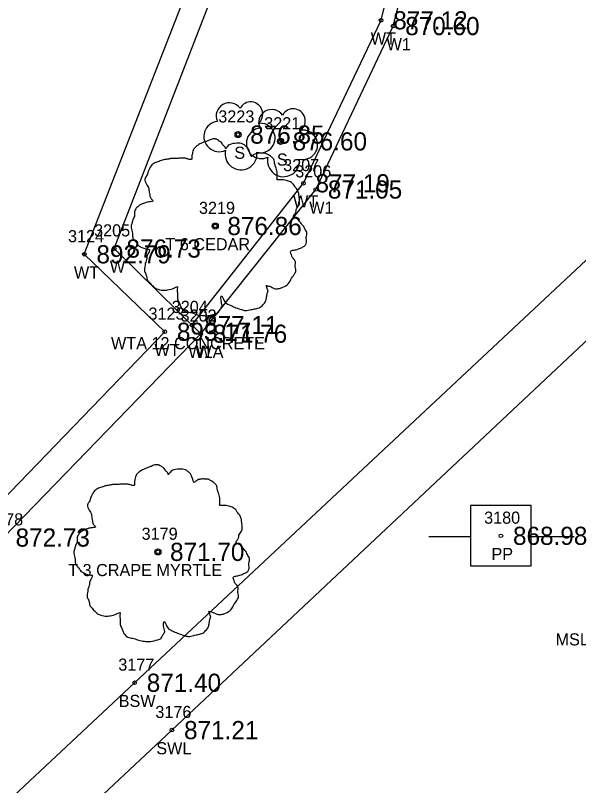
# Model space of a CAD drawing. Extents: x 1622501 to 1626664, y 1117816 to 1121579.
# Drawn here: x 1623797.6 to 1623844.1, y 1119182.7 to 1119246.3 of the extents above; entities that cross this region are included whole.
import ezdxf

# ---------------------------------------------------------------- set-up
doc = ezdxf.new("R2010")
doc.units = 0
for name, color, linetype in [('RD_EX_BldgApp', 7, 'Continuous'), ('RD_EX_Conc', 7, 'Continuous'), ('RD_EX_Conc_txCode', 7, 'Continuous'), ('RD_EX_Misc', 7, 'Continuous'), ('RD_EX_Misc_txCode', 7, 'Continuous'), ('RD_EX_TX_Conc_ELEV', 7, 'Continuous'), ('RD_EX_TX_Misc_ELEV', 7, 'Continuous'), ('RD_EX_TX_VEG_ELEV', 7, 'Continuous'), ('RD_EX_UT', 7, 'Continuous'), ('RD_EX_UT_txCode', 7, 'Continuous'), ('RD_EX_VEG', 7, 'Continuous'), ('RD_EX_VEG_txCode', 7, 'Continuous'), ('RD_HC_Survey_ELEV', 7, 'Continuous'), ('RD_SMD_Locator', 7, 'Continuous')]:
    doc.layers.add(name, color=color, linetype=linetype)

msp = doc.modelspace()

# ---------------------------------------------------------------- linework, layer by layer
at = {"layer": 'RD_EX_BldgApp'}
for points in [[(1623812.892, 1119220.059), (1623822.381, 1119231.968), (1623828.764, 1119245.469), (1623832.431, 1119259.781), (1623832.983, 1119271.756)], [(1623611.88, 1119041.633), (1623617.165, 1119021.483), (1623649.671, 1119054.028), (1623681.051, 1119086.161), (1623722.347, 1119127.806), (1623757.936, 1119164.001), (1623796.61, 1119203.222), (1623812.892, 1119220.059), (1623805.759, 1119227.093), (1623820.901, 1119266.212)]]:
    msp.add_lwpolyline(points, dxfattribs=at)
at = {"layer": 'RD_EX_Conc'}
for points in [[(1623595.957, 1118993.098), (1623622.153, 1119017.611), (1623656.161, 1119049.385), (1623694.844, 1119085.827), (1623730.881, 1119119.331), (1623767.199, 1119153.546), (1623807.434, 1119191.229), (1623857.127, 1119237.776)], [(1623598.762, 1118988.762), (1623625.502, 1119014.047), (1623659.646, 1119046.042), (1623697.948, 1119081.826), (1623734.479, 1119116.219), (1623770.397, 1119149.723), (1623810.513, 1119187.319), (1623859.029, 1119232.94)]]:
    msp.add_lwpolyline(points, dxfattribs=at)
at = {"layer": 'RD_EX_Misc'}
for points in [[(1623812.166, 1119220.775), (1623821.364, 1119232.483), (1623827.778, 1119245.942), (1623831.215, 1119259.82), (1623831.795, 1119271.69)], [(1623612.489, 1119041.839), (1623617.784, 1119023.464), (1623650.786, 1119057.144), (1623650.629, 1119057.303), (1623678.345, 1119085.339), (1623703.433, 1119110.78), (1623703.191, 1119111.004), (1623719.28, 1119127.327), (1623719.051, 1119127.54), (1623738.853, 1119148.212), (1623776.594, 1119185.952), (1623789.621, 1119199.191), (1623809.925, 1119220.218), (1623803.282, 1119226.617), (1623818.739, 1119266.256)]]:
    msp.add_lwpolyline(points, dxfattribs=at)
at = {"layer": 'RD_EX_UT'}
for p, q in [((1623840.152, 1119205.874), (1623835.152, 1119205.874)), ((1623835.152, 1119205.874), (1623835.152, 1119200.874)), ((1623840.152, 1119200.874), (1623840.152, 1119205.874)), ((1623831.721, 1119203.312), (1623835.19, 1119203.312)), ((1623840.08, 1119203.312), (1623843.721, 1119203.312)), ((1623835.152, 1119200.874), (1623840.152, 1119200.874))]:
    msp.add_line(p, q, dxfattribs=at)
at = {"layer": 'RD_EX_VEG'}
for centre, radius in [((1623815.968, 1119236.505), 0.25), ((1623819.478, 1119235.941), 0.25), ((1623814.09, 1119228.952), 0.25), ((1623814.077, 1119228.933), 0.0001), ((1623809.358, 1119202.038), 0.25), ((1623809.345, 1119202.019), 0.0001)]:
    msp.add_circle(centre, radius, dxfattribs=at)
for centre, radius, start, end in [((1623815.247, 1119238.052), 1.084, 34.97629, 204.75602), ((1623817.013, 1119238.207), 0.995, 308.76261, 152.04674), ((1623818.757, 1119237.488), 1.084, 34.97629, 204.75602), ((1623820.524, 1119237.643), 0.995, 308.76261, 152.04674), ((1623814.404, 1119236.349), 1.257, 96.45179, 294.73401), ((1623817.808, 1119236.226), 1.218, 256.56668, 98.10463), ((1623817.915, 1119235.785), 1.257, 96.45179, 294.73401), ((1623821.318, 1119235.661), 1.218, 256.56668, 98.10463), ((1623816.214, 1119234.909), 1.318, 166.88266, 5.75893), ((1623819.724, 1119234.344), 1.318, 166.88266, 5.75893)]:
    msp.add_arc(centre, radius, start, end, dxfattribs=at)
for points in [[(1623814.222, 1119236.119), (1623813.922, 1119236.144), (1623813.597, 1119236.044), (1623813.347, 1119235.944), (1623813.122, 1119235.869), (1623812.897, 1119235.769), (1623812.597, 1119235.595), (1623812.372, 1119235.395), (1623812.247, 1119235.145), (1623812.197, 1119234.92), (1623812.148, 1119234.645), (1623812.148, 1119234.47), (1623812.023, 1119234.445), (1623811.873, 1119234.47), (1623811.623, 1119234.545), (1623811.373, 1119234.545), (1623811.123, 1119234.545), (1623810.773, 1119234.52), (1623810.423, 1119234.52), (1623810.148, 1119234.47), (1623809.824, 1119234.42), (1623809.449, 1119234.295), (1623809.099, 1119234.17), (1623808.799, 1119233.92), (1623808.549, 1119233.445), (1623808.424, 1119233.096), (1623808.274, 1119232.846), (1623808.424, 1119232.396), (1623808.599, 1119232.046), (1623808.624, 1119231.846), (1623808.699, 1119231.421), (1623808.799, 1119231.196), (1623808.924, 1119230.996), (1623808.849, 1119230.972), (1623808.474, 1119230.922), (1623808.174, 1119230.822), (1623807.749, 1119230.597), (1623807.525, 1119230.372), (1623807.425, 1119230.047), (1623807.4, 1119229.697), (1623807.3, 1119229.497), (1623807.225, 1119229.222), (1623807.2, 1119229.147), (1623807.15, 1119228.822), (1623807.25, 1119228.373), (1623807.275, 1119228.023), (1623807.4, 1119227.798), (1623807.55, 1119227.623), (1623807.724, 1119227.373), (1623808.124, 1119227.148), (1623808.449, 1119227.048), (1623808.649, 1119227.023), (1623808.474, 1119226.523), (1623808.424, 1119226.174), (1623808.299, 1119225.774), (1623808.299, 1119225.699), (1623808.249, 1119225.224), (1623808.399, 1119224.899), (1623808.474, 1119224.524), (1623808.649, 1119224.299), (1623808.924, 1119224), (1623809.249, 1119223.775), (1623809.749, 1119223.65), (1623810.148, 1119223.675), (1623810.723, 1119223.85), (1623810.973, 1119223.925), (1623810.948, 1119223.75), (1623810.973, 1119223.375), (1623810.973, 1119222.95), (1623811.123, 1119222.625), (1623811.223, 1119222.35), (1623811.373, 1119222.1), (1623811.698, 1119221.876), (1623812.098, 1119221.801), (1623812.522, 1119221.651), (1623812.972, 1119221.576), (1623813.472, 1119221.551), (1623814.072, 1119221.701), (1623814.347, 1119221.826), (1623814.447, 1119222), (1623814.646, 1119222.375), (1623814.596, 1119222.6), (1623814.621, 1119223.2), (1623814.721, 1119223.025), (1623814.896, 1119222.675), (1623815.396, 1119222.375), (1623815.796, 1119222.2), (1623816.271, 1119222.05), (1623816.571, 1119221.975), (1623817.045, 1119222.05), (1623817.42, 1119222.125), (1623817.795, 1119222.25), (1623818.095, 1119222.525), (1623818.27, 1119222.8), (1623818.32, 1119223.075), (1623818.395, 1119223.45), (1623818.445, 1119223.625)], [(1623818.445, 1119223.625), (1623818.37, 1119223.8), (1623818.32, 1119224.05), (1623818.395, 1119224.025), (1623818.57, 1119223.975), (1623818.845, 1119223.85), (1623819.07, 1119223.775), (1623819.394, 1119223.8), (1623819.669, 1119223.9), (1623820.119, 1119224.175), (1623820.394, 1119224.649), (1623820.669, 1119225.049), (1623820.744, 1119225.374), (1623820.694, 1119225.599), (1623820.669, 1119226.099), (1623820.469, 1119226.349), (1623820.419, 1119226.473), (1623820.319, 1119226.873), (1623820.394, 1119226.923), (1623820.669, 1119226.973), (1623821.044, 1119227.098), (1623821.319, 1119227.223), (1623821.543, 1119227.398), (1623821.618, 1119227.623), (1623821.593, 1119228.023), (1623821.643, 1119228.423), (1623821.568, 1119228.573), (1623821.468, 1119228.722), (1623821.393, 1119228.922), (1623821.244, 1119229.072), (1623821.144, 1119229.222), (1623821.044, 1119229.322), (1623820.919, 1119229.472), (1623820.744, 1119229.597), (1623820.594, 1119229.647), (1623820.544, 1119229.797), (1623820.694, 1119229.997), (1623820.744, 1119230.097), (1623820.769, 1119230.322), (1623820.994, 1119230.672), (1623821.044, 1119231.071), (1623820.994, 1119231.496), (1623820.944, 1119231.771), (1623820.794, 1119232.046), (1623820.594, 1119232.296), (1623820.469, 1119232.471), (1623820.294, 1119232.596), (1623819.969, 1119232.721), (1623819.719, 1119232.771), (1623819.369, 1119232.771), (1623819.169, 1119232.821), (1623819.194, 1119232.871), (1623819.194, 1119233.021), (1623819.194, 1119233.296), (1623819.119, 1119233.745), (1623818.97, 1119234.245), (1623818.97, 1119234.27), (1623818.87, 1119234.52), (1623818.645, 1119234.72), (1623818.47, 1119234.82), (1623818.27, 1119234.945), (1623818.02, 1119234.97), (1623817.72, 1119234.97), (1623817.445, 1119234.92), (1623817.245, 1119234.82), (1623817.07, 1119234.695), (1623816.995, 1119234.845), (1623816.895, 1119235.145), (1623816.845, 1119235.295), (1623816.696, 1119235.47), (1623816.471, 1119235.669), (1623816.021, 1119235.794), (1623815.396, 1119235.719), (1623815.096, 1119235.52), (1623814.946, 1119235.345), (1623814.896, 1119235.47), (1623814.696, 1119235.669), (1623814.596, 1119235.844), (1623814.422, 1119235.969), (1623814.272, 1119236.069), (1623814.172, 1119236.119)], [(1623809.49, 1119209.205), (1623809.19, 1119209.23), (1623808.865, 1119209.13), (1623808.615, 1119209.03), (1623808.39, 1119208.955), (1623808.165, 1119208.855), (1623807.865, 1119208.681), (1623807.64, 1119208.481), (1623807.515, 1119208.231), (1623807.465, 1119208.006), (1623807.416, 1119207.731), (1623807.416, 1119207.556), (1623807.291, 1119207.531), (1623807.141, 1119207.556), (1623806.891, 1119207.631), (1623806.641, 1119207.631), (1623806.391, 1119207.631), (1623806.041, 1119207.606), (1623805.691, 1119207.606), (1623805.416, 1119207.556), (1623805.092, 1119207.506), (1623804.717, 1119207.381), (1623804.367, 1119207.256), (1623804.067, 1119207.006), (1623803.817, 1119206.532), (1623803.692, 1119206.182), (1623803.542, 1119205.932), (1623803.692, 1119205.482), (1623803.867, 1119205.132), (1623803.892, 1119204.932), (1623803.967, 1119204.507), (1623804.067, 1119204.283), (1623804.192, 1119204.083), (1623804.117, 1119204.058), (1623803.742, 1119204.008), (1623803.442, 1119203.908), (1623803.017, 1119203.683), (1623802.793, 1119203.458), (1623802.693, 1119203.133), (1623802.668, 1119202.783), (1623802.568, 1119202.583), (1623802.493, 1119202.308), (1623802.468, 1119202.233), (1623802.418, 1119201.909), (1623802.518, 1119201.459), (1623802.543, 1119201.109), (1623802.668, 1119200.884), (1623802.818, 1119200.709), (1623802.992, 1119200.459), (1623803.392, 1119200.234), (1623803.717, 1119200.134), (1623803.917, 1119200.109), (1623803.742, 1119199.61), (1623803.692, 1119199.26), (1623803.567, 1119198.86), (1623803.567, 1119198.785), (1623803.517, 1119198.31), (1623803.667, 1119197.985), (1623803.742, 1119197.61), (1623803.917, 1119197.386), (1623804.192, 1119197.086), (1623804.517, 1119196.861), (1623805.017, 1119196.736), (1623805.416, 1119196.761), (1623805.991, 1119196.936), (1623806.241, 1119197.011), (1623806.216, 1119196.836), (1623806.241, 1119196.461), (1623806.241, 1119196.036), (1623806.391, 1119195.711), (1623806.491, 1119195.436), (1623806.641, 1119195.186), (1623806.966, 1119194.962), (1623807.366, 1119194.887), (1623807.79, 1119194.737), (1623808.24, 1119194.662), (1623808.74, 1119194.637), (1623809.34, 1119194.787), (1623809.615, 1119194.912), (1623809.715, 1119195.087), (1623809.914, 1119195.461), (1623809.864, 1119195.686), (1623809.889, 1119196.286), (1623809.989, 1119196.111), (1623810.164, 1119195.761), (1623810.664, 1119195.461), (1623811.064, 1119195.286), (1623811.539, 1119195.136), (1623811.839, 1119195.062), (1623812.313, 1119195.136), (1623812.688, 1119195.211), (1623813.063, 1119195.336), (1623813.363, 1119195.611), (1623813.538, 1119195.886), (1623813.588, 1119196.161), (1623813.663, 1119196.536), (1623813.713, 1119196.711)], [(1623813.713, 1119196.711), (1623813.638, 1119196.886), (1623813.588, 1119197.136), (1623813.663, 1119197.111), (1623813.838, 1119197.061), (1623814.113, 1119196.936), (1623814.338, 1119196.861), (1623814.662, 1119196.886), (1623814.937, 1119196.986), (1623815.387, 1119197.261), (1623815.662, 1119197.735), (1623815.937, 1119198.135), (1623816.012, 1119198.46), (1623815.962, 1119198.685), (1623815.937, 1119199.185), (1623815.737, 1119199.435), (1623815.687, 1119199.56), (1623815.587, 1119199.959), (1623815.662, 1119200.009), (1623815.937, 1119200.059), (1623816.312, 1119200.184), (1623816.587, 1119200.309), (1623816.811, 1119200.484), (1623816.886, 1119200.709), (1623816.861, 1119201.109), (1623816.911, 1119201.509), (1623816.836, 1119201.659), (1623816.736, 1119201.809), (1623816.661, 1119202.009), (1623816.512, 1119202.158), (1623816.412, 1119202.308), (1623816.312, 1119202.408), (1623816.187, 1119202.558), (1623816.012, 1119202.683), (1623815.862, 1119202.733), (1623815.812, 1119202.883), (1623815.962, 1119203.083), (1623816.012, 1119203.183), (1623816.037, 1119203.408), (1623816.262, 1119203.758), (1623816.312, 1119204.158), (1623816.262, 1119204.582), (1623816.212, 1119204.857), (1623816.062, 1119205.132), (1623815.862, 1119205.382), (1623815.737, 1119205.557), (1623815.562, 1119205.682), (1623815.237, 1119205.807), (1623814.987, 1119205.857), (1623814.637, 1119205.857), (1623814.437, 1119205.907), (1623814.462, 1119205.957), (1623814.462, 1119206.107), (1623814.462, 1119206.382), (1623814.387, 1119206.831), (1623814.238, 1119207.331), (1623814.238, 1119207.356), (1623814.138, 1119207.606), (1623813.913, 1119207.806), (1623813.738, 1119207.906), (1623813.538, 1119208.031), (1623813.288, 1119208.056), (1623812.988, 1119208.056), (1623812.713, 1119208.006), (1623812.513, 1119207.906), (1623812.338, 1119207.781), (1623812.263, 1119207.931), (1623812.163, 1119208.231), (1623812.113, 1119208.381), (1623811.964, 1119208.556), (1623811.739, 1119208.756), (1623811.289, 1119208.88), (1623810.664, 1119208.806), (1623810.364, 1119208.606), (1623810.214, 1119208.431), (1623810.164, 1119208.556), (1623809.964, 1119208.756), (1623809.864, 1119208.93), (1623809.69, 1119209.055), (1623809.54, 1119209.155), (1623809.44, 1119209.205)]]:
    msp.add_spline(points, degree=3, dxfattribs=at)
at = {"layer": 'RD_SMD_Locator'}
for centre in [(1623827.778, 1119245.942), (1623828.764, 1119245.469), (1623815.968, 1119236.505), (1623819.478, 1119235.941), (1623821.364, 1119232.483), (1623822.381, 1119231.968), (1623814.09, 1119228.952), (1623805.759, 1119227.093), (1623803.282, 1119226.617), (1623812.166, 1119220.775), (1623809.925, 1119220.218), (1623812.892, 1119220.059), (1623812.892, 1119220.059), (1623837.661, 1119203.365), (1623809.358, 1119202.038), (1623807.434, 1119191.229), (1623810.513, 1119187.319)]:
    msp.add_circle(centre, 0.15, dxfattribs=at)

# ---------------------------------------------------------------- texts
at = {"layer": 'RD_EX_Conc_txCode'}
for s, p in [('3177', (1623806.087, 1119192.229)), ('BSW', (1623806.119, 1119189.229)), ('3176', (1623809.143, 1119188.319)), ('SWL', (1623809.222, 1119185.319))]:
    msp.add_text(s, height=1, dxfattribs=at).set_placement(p)
at = {"layer": 'RD_EX_Misc_txCode'}
for s, p in [('WT', (1623826.919, 1119243.942)), ('W1', (1623828.229, 1119243.469)), ('3207', (1623819.695, 1119233.483)), ('3206', (1623820.688, 1119232.968)), ('WT', (1623820.506, 1119230.483)), ('W1', (1623821.845, 1119229.968)), ('3124', (1623801.936, 1119227.617)), ('3205', (1623804.089, 1119228.093)), ('W', (1623805.389, 1119225.093)), ('WT', (1623802.424, 1119224.617)), ('3204', (1623810.496, 1119221.775)), ('3123', (1623808.578, 1119221.218)), ('3202', (1623811.223, 1119221.059)), ('3203', (1623811.223, 1119221.059)), ('WTA 12 CONCRETE', (1623805.485, 1119218.775)), ('WT', (1623809.066, 1119218.218)), ('W1A', (1623811.868, 1119218.059)), ('W', (1623812.522, 1119218.059)), ('3178', (1623795.263, 1119204.222)), ('MSLA RIPRAP', (1623842.173, 1119194.313))]:
    msp.add_text(s, height=1, dxfattribs=at).set_placement(p)
at = {"layer": 'RD_EX_TX_Conc_ELEV'}
for s, p in [('871.40', (1623808.434, 1119190.479)), ('871.21', (1623811.513, 1119186.569))]:
    msp.add_text(s, height=1.5, dxfattribs=at).set_placement(p)
at = {"layer": 'RD_EX_TX_Misc_ELEV'}
for s, p in [('877.12', (1623828.778, 1119245.192)), ('870.60', (1623829.764, 1119244.719)), ('877.19', (1623822.364, 1119231.733)), ('871.05', (1623823.381, 1119231.218)), ('876.73', (1623806.759, 1119226.343)), ('892.79', (1623804.282, 1119225.867)), ('877.11', (1623813.166, 1119220.025)), ('893.17', (1623810.925, 1119219.468)), ('871.76', (1623813.892, 1119219.309)), ('871.76', (1623813.892, 1119219.309)), ('872.73', (1623797.61, 1119202.472))]:
    msp.add_text(s, height=1.5, dxfattribs=at).set_placement(p)
at = {"layer": 'RD_EX_TX_VEG_ELEV'}
for s, p in [('876.85', (1623816.968, 1119235.755)), ('876.60', (1623820.478, 1119235.191)), ('876.86', (1623815.09, 1119228.202)), ('871.70', (1623810.358, 1119201.288))]:
    msp.add_text(s, height=1.5, dxfattribs=at).set_placement(p)
at = {"layer": 'RD_EX_UT_txCode'}
for s, p in [('3180', (1623836.275, 1119204.365)), ('PP', (1623836.881, 1119201.365))]:
    msp.add_text(s, height=1, dxfattribs=at).set_placement(p)
at = {"layer": 'RD_EX_VEG_txCode'}
for s, p in [('3223', (1623814.338, 1119237.505)), ('3221', (1623818.132, 1119236.941)), ('S', (1623815.661, 1119234.505)), ('S', (1623819.171, 1119233.941)), ('3219', (1623812.743, 1119229.952)), ('T 6 CEDAR', (1623809.979, 1119226.952)), ('3179', (1623808.011, 1119203.038)), ('T 3 CRAPE MYRTLE', (1623801.952, 1119200.038))]:
    msp.add_text(s, height=1, dxfattribs=at).set_placement(p)
at = {"layer": 'RD_HC_Survey_ELEV'}
msp.add_text('868.98', height=1.5, dxfattribs=at).set_placement((1623838.661, 1119202.615))

doc.saveas('drawing.dxf')
